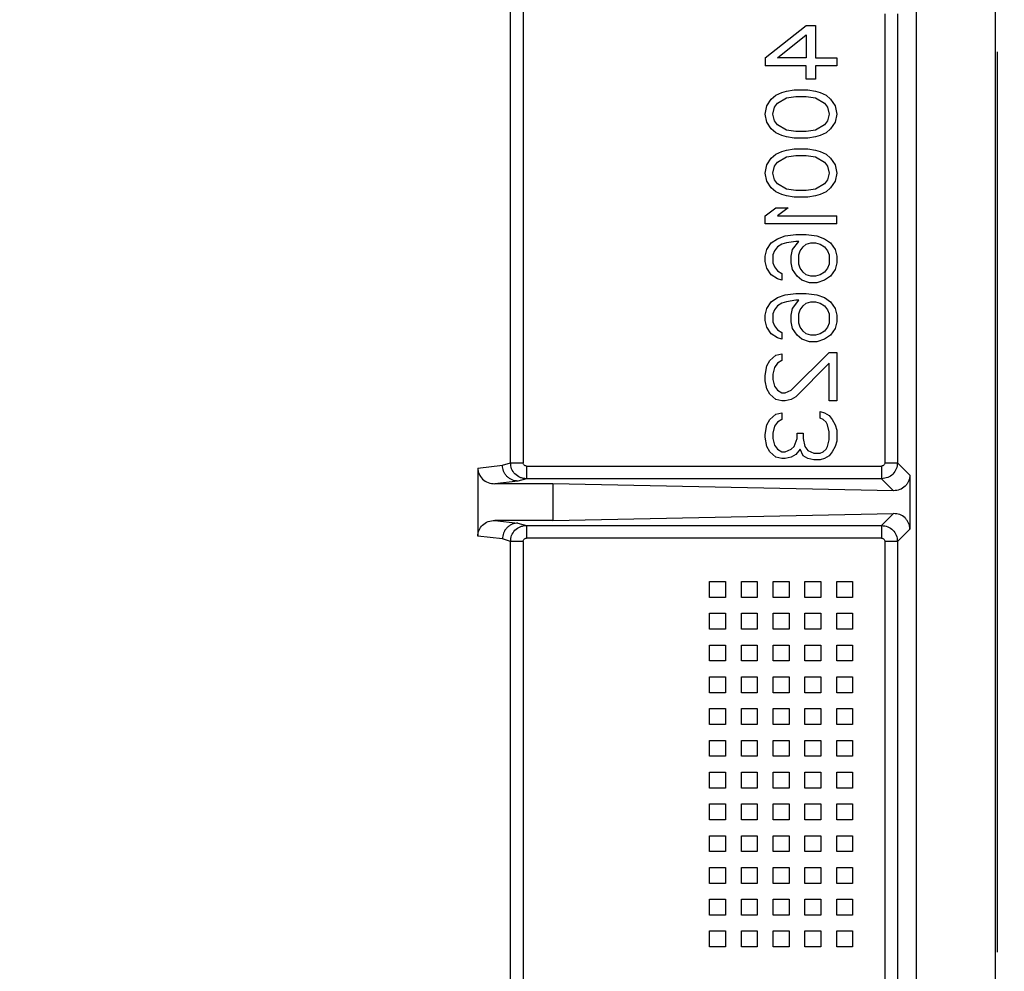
# Model space of a CAD drawing. Header units: inches. Extents: x 170 to 288, y 234 to 248.
# Tile 425 of 480: x 256.3095 to 256.3908, y 244.6257 to 244.7043. Entities that reach past the tile are written whole.
import ezdxf

# ---------------------------------------------------------------- set-up
doc = ezdxf.new("R2010")
doc.units = ezdxf.units.IN
doc.header["$LTSCALE"] = 0.25
doc.header["$MEASUREMENT"] = 0
doc.layers.add('ANNOTATIONS', color=1, linetype='Continuous')
doc.layers.add('STANDARD Z GUIDE MOTOR RH', color=7, linetype='Continuous')
doc.styles.add('ARIAL', font='arial.ttf', dxfattribs={"height": 0.09375})
doc.dimstyles.new('STANDARD$0', dxfattribs={"dimtxt": 0.09375, "dimasz": 0.09375, "dimexe": 0.03125, "dimexo": 0.046875, "dimgap": 0.09, "dimtad": 0, "dimtih": 1, "dimtoh": 1, "dimdec": 4, "dimzin": 0, "dimdsep": 46, "dimtxsty": 'ARIAL', "dimcen": 0.09, "dimadec": 0, "dimazin": 0, "dimtfac": 1, "dimtdec": 4, "dimtofl": 0, "dimtmove": 0, "dimatfit": 1, "dimfxl": 1, "dimtolj": 1, "dimtzin": 0, "dimarcsym": 0})

# ---------------------------------------------------------------- blocks, each defined once
blk = doc.blocks.new('*D38')
at = {"layer": 'ANNOTATIONS', "color": 0, "lineweight": -2, "transparency": 16777216}
for p, q in [((255.60565, 244.274861), (255.60565, 245.433775)), ((256.511899, 244.77894), (256.511899, 245.433775)), ((255.6994, 245.402525), (255.805615, 245.402525)), ((256.418149, 245.402525), (256.386259, 245.402525))]:
    blk.add_line(p, q, dxfattribs=at)
at = {"layer": 'ANNOTATIONS', "color": 0, "transparency": 16777216}
for points in [[(255.6994, 245.41815), (255.6994, 245.3869), (255.60565, 245.402525)], [(256.418149, 245.41815), (256.418149, 245.3869), (256.511899, 245.402525)]]:
    blk.add_solid(points, dxfattribs=at)
at = {"layer": 'defpoints', "color": 0, "transparency": 16777216}
for p in [(256.511899, 245.402525), (256.511899, 244.68519), (255.60565, 244.181111)]:
    blk.add_point(p, dxfattribs=at)
at = {"layer": 'ANNOTATIONS', "color": 0, "transparency": 16777216, "insert": (256.095937, 245.402525), "char_height": 0.09375, "attachment_point": 5, "style": 'ARIAL'}
blk.add_mtext('\\A1;27 1/2"', dxfattribs=at)

msp = doc.modelspace()

# ---------------------------------------------------------------- linework, layer by layer
at = {"layer": 'STANDARD Z GUIDE MOTOR RH'}
for p, q in [((256.390098, 244.503027), (256.390098, 244.775993)), ((256.383537, 244.710041), (256.383537, 244.618848)), ((256.350034, 244.667689), (256.350034, 244.709075)), ((256.351086, 244.708794), (256.351083, 244.667689)), ((256.380942, 244.704788), (256.380942, 244.667689)), ((256.381991, 244.704788), (256.381991, 244.667689)), ((256.37107, 244.701157), (256.374462, 244.703815)), ((256.374462, 244.703815), (256.375216, 244.703815)), ((256.375216, 244.703815), (256.375216, 244.701157)), ((256.372075, 244.701157), (256.374462, 244.703039)), ((256.374462, 244.703039), (256.374462, 244.701157)), ((256.390213, 244.701634), (256.390213, 244.627258)), ((256.37107, 244.701157), (256.37107, 244.700493)), ((256.374462, 244.700493), (256.37107, 244.700493)), ((256.374462, 244.701157), (256.372075, 244.701157)), ((256.374462, 244.699385), (256.374462, 244.700493)), ((256.375216, 244.701157), (256.376975, 244.701157)), ((256.375216, 244.700493), (256.375216, 244.699385)), ((256.376975, 244.700493), (256.375216, 244.700493)), ((256.376975, 244.701157), (256.376975, 244.700493)), ((256.375216, 244.699385), (256.374462, 244.699385)), ((256.371572, 244.697725), (256.371949, 244.698057)), ((256.371949, 244.698057), (256.372452, 244.698278)), ((256.372452, 244.698278), (256.372829, 244.698389)), ((256.372829, 244.698389), (256.373457, 244.6985)), ((256.373457, 244.6985), (256.374588, 244.6985)), ((256.374588, 244.6985), (256.375216, 244.698389)), ((256.375216, 244.698389), (256.375593, 244.698278)), ((256.375593, 244.698278), (256.376095, 244.698057)), ((256.376095, 244.698057), (256.376472, 244.697725)), ((256.37107, 244.696506), (256.371195, 244.697171)), ((256.371195, 244.697171), (256.371572, 244.697725)), ((256.371824, 244.69706), (256.372075, 244.697392)), ((256.372075, 244.697392), (256.372829, 244.697835)), ((256.372829, 244.697835), (256.373583, 244.697946)), ((256.373583, 244.697946), (256.374462, 244.697946)), ((256.374462, 244.697946), (256.375216, 244.697835)), ((256.375216, 244.697835), (256.37597, 244.697392)), ((256.37597, 244.697392), (256.376221, 244.69706)), ((256.376472, 244.697725), (256.376849, 244.697171)), ((256.376849, 244.697171), (256.376975, 244.696506)), ((256.371195, 244.695842), (256.37107, 244.696506)), ((256.371698, 244.696506), (256.371824, 244.69706)), ((256.371824, 244.695953), (256.371698, 244.696506)), ((256.376221, 244.69706), (256.376347, 244.696506)), ((256.376347, 244.696506), (256.376221, 244.695953)), ((256.376975, 244.696506), (256.376849, 244.695842)), ((256.371572, 244.695288), (256.371195, 244.695842)), ((256.372075, 244.695621), (256.371824, 244.695953)), ((256.372829, 244.695178), (256.372075, 244.695621)), ((256.37597, 244.695621), (256.375216, 244.695178)), ((256.376221, 244.695953), (256.37597, 244.695621)), ((256.376849, 244.695842), (256.376472, 244.695288)), ((256.371949, 244.694956), (256.371572, 244.695288)), ((256.372452, 244.694735), (256.371949, 244.694956)), ((256.372829, 244.694624), (256.372452, 244.694735)), ((256.373583, 244.695067), (256.372829, 244.695178)), ((256.374462, 244.695067), (256.373583, 244.695067)), ((256.375216, 244.695178), (256.374462, 244.695067)), ((256.375593, 244.694735), (256.375216, 244.694624)), ((256.376095, 244.694956), (256.375593, 244.694735)), ((256.376472, 244.695288), (256.376095, 244.694956)), ((256.373457, 244.694513), (256.372829, 244.694624)), ((256.374588, 244.694513), (256.373457, 244.694513)), ((256.375216, 244.694624), (256.374588, 244.694513)), ((256.371572, 244.692852), (256.371949, 244.693185)), ((256.371949, 244.693185), (256.372452, 244.693406)), ((256.372452, 244.693406), (256.372829, 244.693517)), ((256.372829, 244.693517), (256.373457, 244.693628)), ((256.373457, 244.693628), (256.374588, 244.693628)), ((256.374588, 244.693628), (256.375216, 244.693517)), ((256.375216, 244.693517), (256.375593, 244.693406)), ((256.375593, 244.693406), (256.376095, 244.693185)), ((256.376095, 244.693185), (256.376472, 244.692852)), ((256.37107, 244.691634), (256.371195, 244.692299)), ((256.371195, 244.692299), (256.371572, 244.692852)), ((256.371824, 244.692188), (256.372075, 244.69252)), ((256.372075, 244.69252), (256.372829, 244.692963)), ((256.372829, 244.692963), (256.373583, 244.693074)), ((256.373583, 244.693074), (256.374462, 244.693074)), ((256.374462, 244.693074), (256.375216, 244.692963)), ((256.375216, 244.692963), (256.37597, 244.69252)), ((256.37597, 244.69252), (256.376221, 244.692188)), ((256.376472, 244.692852), (256.376849, 244.692299)), ((256.376849, 244.692299), (256.376975, 244.691634)), ((256.371195, 244.69097), (256.37107, 244.691634)), ((256.371698, 244.691634), (256.371824, 244.692188)), ((256.371824, 244.691081), (256.371698, 244.691634)), ((256.376221, 244.692188), (256.376347, 244.691634)), ((256.376347, 244.691634), (256.376221, 244.691081)), ((256.376975, 244.691634), (256.376849, 244.69097)), ((256.371572, 244.690416), (256.371195, 244.69097)), ((256.372075, 244.690749), (256.371824, 244.691081)), ((256.372829, 244.690306), (256.372075, 244.690749)), ((256.37597, 244.690749), (256.375216, 244.690306)), ((256.376221, 244.691081), (256.37597, 244.690749)), ((256.376849, 244.69097), (256.376472, 244.690416)), ((256.371949, 244.690084), (256.371572, 244.690416)), ((256.372452, 244.689863), (256.371949, 244.690084)), ((256.372829, 244.689752), (256.372452, 244.689863)), ((256.373583, 244.690195), (256.372829, 244.690306)), ((256.374462, 244.690195), (256.373583, 244.690195)), ((256.375216, 244.690306), (256.374462, 244.690195)), ((256.375593, 244.689863), (256.375216, 244.689752)), ((256.376095, 244.690084), (256.375593, 244.689863)), ((256.376472, 244.690416), (256.376095, 244.690084)), ((256.373457, 244.689641), (256.372829, 244.689752)), ((256.374588, 244.689641), (256.373457, 244.689641)), ((256.375216, 244.689752), (256.374588, 244.689641)), ((256.37107, 244.688091), (256.371949, 244.688756)), ((256.371949, 244.688756), (256.372954, 244.688756)), ((256.372954, 244.688756), (256.372075, 244.688091)), ((256.37107, 244.687427), (256.37107, 244.688091)), ((256.376975, 244.687427), (256.37107, 244.687427)), ((256.372075, 244.688091), (256.376975, 244.688091)), ((256.376975, 244.687427), (256.376975, 244.688091)), ((256.371195, 244.685323), (256.371572, 244.685877)), ((256.371572, 244.685877), (256.372075, 244.686209)), ((256.372075, 244.686209), (256.372703, 244.68643)), ((256.372829, 244.685877), (256.372452, 244.685766)), ((256.372703, 244.68643), (256.373583, 244.686541)), ((256.373583, 244.685987), (256.372829, 244.685877)), ((256.373331, 244.685323), (256.373834, 244.685987)), ((256.373583, 244.686541), (256.374462, 244.686541)), ((256.373834, 244.685987), (256.373583, 244.685987)), ((256.374462, 244.686541), (256.375342, 244.68643)), ((256.374462, 244.685766), (256.374839, 244.685877)), ((256.374839, 244.685877), (256.375216, 244.685877)), ((256.375216, 244.685877), (256.375593, 244.685766)), ((256.375342, 244.68643), (256.37597, 244.686209)), ((256.37597, 244.686209), (256.376472, 244.685877)), ((256.376472, 244.685877), (256.376849, 244.685323)), ((256.37107, 244.684769), (256.371195, 244.685323)), ((256.371824, 244.685212), (256.371698, 244.68488)), ((256.372075, 244.685544), (256.371824, 244.685212)), ((256.372452, 244.685766), (256.372075, 244.685544)), ((256.373206, 244.684769), (256.373331, 244.685323)), ((256.373834, 244.68488), (256.373959, 244.685212)), ((256.373959, 244.685212), (256.374211, 244.685544)), ((256.374211, 244.685544), (256.374462, 244.685766)), ((256.375593, 244.685766), (256.37597, 244.685544)), ((256.37597, 244.685544), (256.376221, 244.685212)), ((256.376221, 244.685212), (256.376347, 244.68488)), ((256.376849, 244.685323), (256.376975, 244.684769)), ((256.37107, 244.684326), (256.37107, 244.684769)), ((256.371195, 244.683773), (256.37107, 244.684326)), ((256.371698, 244.68488), (256.371698, 244.684216)), ((256.371698, 244.684216), (256.371824, 244.683883)), ((256.373206, 244.684216), (256.373206, 244.684769)), ((256.373331, 244.683662), (256.373206, 244.684216)), ((256.373834, 244.684105), (256.373834, 244.68488)), ((256.376347, 244.68488), (256.376347, 244.684105)), ((256.376975, 244.684216), (256.376849, 244.683662)), ((256.376975, 244.684769), (256.376975, 244.684216)), ((256.371572, 244.683219), (256.371195, 244.683773)), ((256.371824, 244.683883), (256.372075, 244.683551)), ((256.372075, 244.683551), (256.372452, 244.68333)), ((256.373708, 244.683108), (256.373331, 244.683662)), ((256.373959, 244.683773), (256.373834, 244.684105)), ((256.374211, 244.683441), (256.373959, 244.683773)), ((256.374462, 244.683219), (256.374211, 244.683441)), ((256.37597, 244.683441), (256.375593, 244.683219)), ((256.376221, 244.683773), (256.37597, 244.683441)), ((256.376347, 244.684105), (256.376221, 244.683773)), ((256.376849, 244.683662), (256.376472, 244.683108)), ((256.372075, 244.682887), (256.371572, 244.683219)), ((256.372452, 244.682776), (256.372075, 244.682887)), ((256.372452, 244.68333), (256.372452, 244.682776)), ((256.374085, 244.682776), (256.373708, 244.683108)), ((256.374713, 244.682555), (256.374085, 244.682776)), ((256.374839, 244.683108), (256.374462, 244.683219)), ((256.375342, 244.682555), (256.374713, 244.682555)), ((256.375216, 244.683108), (256.374839, 244.683108)), ((256.375593, 244.683219), (256.375216, 244.683108)), ((256.37597, 244.682776), (256.375342, 244.682555)), ((256.376472, 244.683108), (256.37597, 244.682776)), ((256.371195, 244.680451), (256.371572, 244.681004)), ((256.371572, 244.681004), (256.372075, 244.681337)), ((256.372075, 244.681337), (256.372703, 244.681558)), ((256.372829, 244.681004), (256.372452, 244.680894)), ((256.372703, 244.681558), (256.373583, 244.681669)), ((256.373583, 244.681115), (256.372829, 244.681004)), ((256.373331, 244.680451), (256.373834, 244.681115)), ((256.373583, 244.681669), (256.374462, 244.681669)), ((256.373834, 244.681115), (256.373583, 244.681115)), ((256.374462, 244.681669), (256.375342, 244.681558)), ((256.374462, 244.680894), (256.374839, 244.681004)), ((256.374839, 244.681004), (256.375216, 244.681004)), ((256.375216, 244.681004), (256.375593, 244.680894)), ((256.375342, 244.681558), (256.37597, 244.681337)), ((256.37597, 244.681337), (256.376472, 244.681004)), ((256.376472, 244.681004), (256.376849, 244.680451)), ((256.37107, 244.679897), (256.371195, 244.680451)), ((256.371824, 244.68034), (256.371698, 244.680008)), ((256.372075, 244.680672), (256.371824, 244.68034)), ((256.372452, 244.680894), (256.372075, 244.680672)), ((256.373206, 244.679897), (256.373331, 244.680451)), ((256.373834, 244.680008), (256.373959, 244.68034)), ((256.373959, 244.68034), (256.374211, 244.680672)), ((256.374211, 244.680672), (256.374462, 244.680894)), ((256.375593, 244.680894), (256.37597, 244.680672)), ((256.37597, 244.680672), (256.376221, 244.68034)), ((256.376221, 244.68034), (256.376347, 244.680008)), ((256.376849, 244.680451), (256.376975, 244.679897)), ((256.37107, 244.679454), (256.37107, 244.679897)), ((256.371195, 244.678901), (256.37107, 244.679454)), ((256.371698, 244.680008), (256.371698, 244.679344)), ((256.371698, 244.679344), (256.371824, 244.679011)), ((256.373206, 244.679344), (256.373206, 244.679897)), ((256.373331, 244.67879), (256.373206, 244.679344)), ((256.373834, 244.679233), (256.373834, 244.680008)), ((256.376347, 244.680008), (256.376347, 244.679233)), ((256.376975, 244.679344), (256.376849, 244.67879)), ((256.376975, 244.679897), (256.376975, 244.679344)), ((256.371572, 244.678347), (256.371195, 244.678901)), ((256.371824, 244.679011), (256.372075, 244.678679)), ((256.372075, 244.678679), (256.372452, 244.678458)), ((256.373708, 244.678236), (256.373331, 244.67879)), ((256.373959, 244.678901), (256.373834, 244.679233)), ((256.374211, 244.678569), (256.373959, 244.678901)), ((256.374462, 244.678347), (256.374211, 244.678569)), ((256.37597, 244.678569), (256.375593, 244.678347)), ((256.376221, 244.678901), (256.37597, 244.678569)), ((256.376347, 244.679233), (256.376221, 244.678901)), ((256.376849, 244.67879), (256.376472, 244.678236)), ((256.372075, 244.678015), (256.371572, 244.678347)), ((256.372452, 244.677904), (256.372075, 244.678015)), ((256.372452, 244.678458), (256.372452, 244.677904)), ((256.374085, 244.677904), (256.373708, 244.678236)), ((256.374713, 244.677683), (256.374085, 244.677904)), ((256.374839, 244.678236), (256.374462, 244.678347)), ((256.375342, 244.677683), (256.374713, 244.677683)), ((256.375216, 244.678236), (256.374839, 244.678236)), ((256.375593, 244.678347), (256.375216, 244.678236)), ((256.37597, 244.677904), (256.375342, 244.677683)), ((256.376472, 244.678236), (256.37597, 244.677904)), ((256.371195, 244.67569), (256.371447, 244.676132)), ((256.371447, 244.676132), (256.371949, 244.676575)), ((256.371949, 244.676575), (256.372452, 244.676686)), ((256.372452, 244.676132), (256.372075, 244.675911)), ((256.372452, 244.676686), (256.372452, 244.676132)), ((256.373206, 244.673696), (256.376347, 244.676797)), ((256.376347, 244.676797), (256.376975, 244.676797)), ((256.376975, 244.676797), (256.376975, 244.672811)), ((256.37107, 244.674914), (256.371195, 244.67569)), ((256.371824, 244.675579), (256.371698, 244.675025)), ((256.372075, 244.675911), (256.371824, 244.675579)), ((256.376347, 244.675911), (256.373583, 244.673143)), ((256.376347, 244.672811), (256.376347, 244.675911)), ((256.37107, 244.674472), (256.37107, 244.674914)), ((256.371195, 244.673807), (256.37107, 244.674472)), ((256.371698, 244.675025), (256.371698, 244.674582)), ((256.371698, 244.674582), (256.371824, 244.674029)), ((256.371447, 244.673364), (256.371195, 244.673807)), ((256.371824, 244.674029), (256.372075, 244.673696)), ((256.372075, 244.673696), (256.372452, 244.673475)), ((256.372703, 244.673475), (256.373206, 244.673696)), ((256.371949, 244.672921), (256.371447, 244.673364)), ((256.372452, 244.672811), (256.371949, 244.672921)), ((256.372452, 244.673475), (256.372703, 244.673475)), ((256.372703, 244.672811), (256.372452, 244.672811)), ((256.373206, 244.672921), (256.372703, 244.672811)), ((256.373583, 244.673143), (256.373206, 244.672921)), ((256.376975, 244.672811), (256.376347, 244.672811)), ((256.371195, 244.670817), (256.371447, 244.67126)), ((256.371447, 244.67126), (256.371949, 244.671703)), ((256.371949, 244.671703), (256.372452, 244.671814)), ((256.372452, 244.67126), (256.372075, 244.671039)), ((256.372452, 244.671814), (256.372452, 244.67126)), ((256.375593, 244.671925), (256.37597, 244.671814)), ((256.375593, 244.671371), (256.375593, 244.671925)), ((256.375844, 244.67126), (256.375593, 244.671371)), ((256.376095, 244.671039), (256.375844, 244.67126)), ((256.37597, 244.671814), (256.376347, 244.671593)), ((256.376347, 244.671593), (256.376598, 244.67126)), ((256.376598, 244.67126), (256.376849, 244.670817)), ((256.37107, 244.670042), (256.371195, 244.670817)), ((256.371824, 244.670707), (256.371698, 244.670153)), ((256.372075, 244.671039), (256.371824, 244.670707)), ((256.376221, 244.670817), (256.376095, 244.671039)), ((256.376347, 244.670264), (256.376221, 244.670817)), ((256.376849, 244.670817), (256.376975, 244.670375)), ((256.376975, 244.670375), (256.376975, 244.669489)), ((256.37107, 244.669821), (256.37107, 244.670042)), ((256.371195, 244.669046), (256.37107, 244.669821)), ((256.371698, 244.670153), (256.371698, 244.66971)), ((256.371698, 244.66971), (256.371824, 244.669157)), ((256.373457, 244.669046), (256.373708, 244.66971)), ((256.373708, 244.670153), (256.374211, 244.670153)), ((256.373708, 244.66971), (256.373708, 244.670153)), ((256.374211, 244.670153), (256.374211, 244.66971)), ((256.374211, 244.66971), (256.374336, 244.669046)), ((256.376221, 244.669046), (256.376347, 244.6696)), ((256.376347, 244.6696), (256.376347, 244.670264)), ((256.371447, 244.668603), (256.371195, 244.669046)), ((256.371824, 244.669157), (256.372075, 244.668824)), ((256.372075, 244.668824), (256.372452, 244.668603)), ((256.372703, 244.668603), (256.373206, 244.668824)), ((256.373206, 244.668824), (256.373457, 244.669046)), ((256.373959, 244.668824), (256.373583, 244.668382)), ((256.374211, 244.668271), (256.373959, 244.668824)), ((256.374336, 244.669046), (256.374588, 244.668714)), ((256.374588, 244.668714), (256.37509, 244.668492)), ((256.375844, 244.668603), (256.376095, 244.668824)), ((256.376095, 244.668824), (256.376221, 244.669046)), ((256.376849, 244.669046), (256.376598, 244.668603)), ((256.376975, 244.669489), (256.376849, 244.669046)), ((256.371949, 244.66816), (256.371447, 244.668603)), ((256.372452, 244.668049), (256.371949, 244.66816)), ((256.372452, 244.668603), (256.372703, 244.668603)), ((256.372703, 244.668049), (256.372452, 244.668049)), ((256.373206, 244.66816), (256.372703, 244.668049)), ((256.373583, 244.668382), (256.373206, 244.66816)), ((256.374588, 244.668049), (256.374211, 244.668271)), ((256.37509, 244.667939), (256.374588, 244.668049)), ((256.37509, 244.668492), (256.375593, 244.668492)), ((256.375593, 244.667939), (256.37509, 244.667939)), ((256.375593, 244.668492), (256.375844, 244.668603)), ((256.37597, 244.668049), (256.375593, 244.667939)), ((256.376347, 244.668271), (256.37597, 244.668049)), ((256.376598, 244.668603), (256.376347, 244.668271)), ((256.347338, 244.66725), (256.349364, 244.667492)), ((256.347338, 244.66725), (256.347338, 244.661639)), ((256.349364, 244.667492), (256.350034, 244.667689)), ((256.350034, 244.667689), (256.351083, 244.667689)), ((256.351345, 244.667427), (256.351345, 244.666378)), ((256.351345, 244.667427), (256.380679, 244.667427)), ((256.380942, 244.667689), (256.381991, 244.667689)), ((256.381991, 244.667689), (256.383008, 244.666672)), ((256.351345, 244.666378), (256.35065, 244.66618)), ((256.380679, 244.666378), (256.351345, 244.666378)), ((256.380679, 244.666378), (256.381669, 244.665388)), ((256.383008, 244.666672), (256.383008, 244.662217)), ((256.35065, 244.66618), (256.348735, 244.665955)), ((256.353543, 244.665955), (256.348735, 244.665955)), ((256.353543, 244.665955), (256.353543, 244.662934)), ((256.381669, 244.665388), (256.353543, 244.665955)), ((256.353543, 244.662934), (256.381669, 244.663501)), ((256.381669, 244.663501), (256.380679, 244.662511)), ((256.353543, 244.662934), (256.348735, 244.662934)), ((256.348735, 244.662934), (256.35065, 244.662709)), ((256.35065, 244.662709), (256.351345, 244.662511)), ((256.351345, 244.662511), (256.380679, 244.662511)), ((256.351345, 244.662511), (256.351345, 244.661462)), ((256.383008, 244.662217), (256.381991, 244.6612)), ((256.349364, 244.661397), (256.347338, 244.661639)), ((256.350034, 244.6612), (256.349364, 244.661397)), ((256.380679, 244.661462), (256.351345, 244.661462)), ((256.350034, 244.619814), (256.350034, 244.6612)), ((256.351083, 244.6612), (256.350034, 244.6612)), ((256.351083, 244.6612), (256.351086, 244.620095)), ((256.381991, 244.6612), (256.380942, 244.6612)), ((256.380942, 244.6612), (256.380942, 244.624101)), ((256.381991, 244.6612), (256.381991, 244.624101)), ((256.366476, 244.65657), (256.366476, 244.657883)), ((256.366476, 244.657883), (256.367789, 244.657883)), ((256.367789, 244.657883), (256.367789, 244.65657)), ((256.369101, 244.657883), (256.370413, 244.657883)), ((256.369101, 244.65657), (256.369101, 244.657883)), ((256.370413, 244.657883), (256.370413, 244.65657)), ((256.371726, 244.657883), (256.373038, 244.657883)), ((256.371726, 244.65657), (256.371726, 244.657883)), ((256.373038, 244.657883), (256.373038, 244.65657)), ((256.37435, 244.657883), (256.375663, 244.657883)), ((256.37435, 244.65657), (256.37435, 244.657883)), ((256.375663, 244.657883), (256.375663, 244.65657)), ((256.376975, 244.657883), (256.378287, 244.657883)), ((256.376975, 244.65657), (256.376975, 244.657883)), ((256.378287, 244.657883), (256.378287, 244.65657)), ((256.367789, 244.65657), (256.366476, 244.65657)), ((256.370413, 244.65657), (256.369101, 244.65657)), ((256.373038, 244.65657), (256.371726, 244.65657)), ((256.375663, 244.65657), (256.37435, 244.65657)), ((256.378287, 244.65657), (256.376975, 244.65657)), ((256.366476, 244.655258), (256.367789, 244.655258)), ((256.366476, 244.653946), (256.366476, 244.655258)), ((256.367789, 244.655258), (256.367789, 244.653946)), ((256.369101, 244.655258), (256.370413, 244.655258)), ((256.369101, 244.653946), (256.369101, 244.655258)), ((256.370413, 244.655258), (256.370413, 244.653946)), ((256.371726, 244.655258), (256.373038, 244.655258)), ((256.371726, 244.653946), (256.371726, 244.655258)), ((256.373038, 244.655258), (256.373038, 244.653946)), ((256.37435, 244.655258), (256.375663, 244.655258)), ((256.37435, 244.653946), (256.37435, 244.655258)), ((256.375663, 244.655258), (256.375663, 244.653946)), ((256.376975, 244.655258), (256.378287, 244.655258)), ((256.376975, 244.653946), (256.376975, 244.655258)), ((256.378287, 244.655258), (256.378287, 244.653946)), ((256.367789, 244.653946), (256.366476, 244.653946)), ((256.370413, 244.653946), (256.369101, 244.653946)), ((256.373038, 244.653946), (256.371726, 244.653946)), ((256.375663, 244.653946), (256.37435, 244.653946)), ((256.378287, 244.653946), (256.376975, 244.653946)), ((256.366476, 244.652633), (256.367789, 244.652633)), ((256.366476, 244.651321), (256.366476, 244.652633)), ((256.367789, 244.652633), (256.367789, 244.651321)), ((256.369101, 244.652633), (256.370413, 244.652633)), ((256.369101, 244.651321), (256.369101, 244.652633)), ((256.370413, 244.652633), (256.370413, 244.651321)), ((256.371726, 244.652633), (256.373038, 244.652633)), ((256.371726, 244.651321), (256.371726, 244.652633)), ((256.373038, 244.652633), (256.373038, 244.651321)), ((256.37435, 244.652633), (256.375663, 244.652633)), ((256.37435, 244.651321), (256.37435, 244.652633)), ((256.375663, 244.652633), (256.375663, 244.651321)), ((256.376975, 244.652633), (256.378287, 244.652633)), ((256.376975, 244.651321), (256.376975, 244.652633)), ((256.378287, 244.652633), (256.378287, 244.651321)), ((256.367789, 244.651321), (256.366476, 244.651321)), ((256.370413, 244.651321), (256.369101, 244.651321)), ((256.373038, 244.651321), (256.371726, 244.651321)), ((256.375663, 244.651321), (256.37435, 244.651321)), ((256.378287, 244.651321), (256.376975, 244.651321)), ((256.366476, 244.650009), (256.367789, 244.650009)), ((256.366476, 244.648696), (256.366476, 244.650009)), ((256.367789, 244.650009), (256.367789, 244.648696)), ((256.369101, 244.650009), (256.370413, 244.650009)), ((256.369101, 244.648696), (256.369101, 244.650009)), ((256.370413, 244.650009), (256.370413, 244.648696)), ((256.371726, 244.650009), (256.373038, 244.650009)), ((256.371726, 244.648696), (256.371726, 244.650009)), ((256.373038, 244.650009), (256.373038, 244.648696)), ((256.37435, 244.650009), (256.375663, 244.650009)), ((256.37435, 244.648696), (256.37435, 244.650009)), ((256.375663, 244.650009), (256.375663, 244.648696)), ((256.376975, 244.650009), (256.378287, 244.650009)), ((256.376975, 244.648696), (256.376975, 244.650009)), ((256.378287, 244.650009), (256.378287, 244.648696)), ((256.367789, 244.648696), (256.366476, 244.648696)), ((256.370413, 244.648696), (256.369101, 244.648696)), ((256.373038, 244.648696), (256.371726, 244.648696)), ((256.375663, 244.648696), (256.37435, 244.648696)), ((256.378287, 244.648696), (256.376975, 244.648696)), ((256.366476, 244.647384), (256.367789, 244.647384)), ((256.366476, 244.646072), (256.366476, 244.647384)), ((256.367789, 244.647384), (256.367789, 244.646072)), ((256.369101, 244.647384), (256.370413, 244.647384)), ((256.369101, 244.646072), (256.369101, 244.647384)), ((256.370413, 244.647384), (256.370413, 244.646072)), ((256.371726, 244.647384), (256.373038, 244.647384)), ((256.371726, 244.646072), (256.371726, 244.647384)), ((256.373038, 244.647384), (256.373038, 244.646072)), ((256.37435, 244.647384), (256.375663, 244.647384)), ((256.37435, 244.646072), (256.37435, 244.647384)), ((256.375663, 244.647384), (256.375663, 244.646072)), ((256.376975, 244.647384), (256.378287, 244.647384)), ((256.376975, 244.646072), (256.376975, 244.647384)), ((256.378287, 244.647384), (256.378287, 244.646072)), ((256.367789, 244.646072), (256.366476, 244.646072)), ((256.370413, 244.646072), (256.369101, 244.646072)), ((256.373038, 244.646072), (256.371726, 244.646072)), ((256.375663, 244.646072), (256.37435, 244.646072)), ((256.378287, 244.646072), (256.376975, 244.646072)), ((256.366476, 244.643447), (256.366476, 244.644759)), ((256.366476, 244.644759), (256.367789, 244.644759)), ((256.367789, 244.644759), (256.367789, 244.643447)), ((256.369101, 244.643447), (256.369101, 244.644759)), ((256.369101, 244.644759), (256.370413, 244.644759)), ((256.370413, 244.644759), (256.370413, 244.643447)), ((256.371726, 244.643447), (256.371726, 244.644759)), ((256.371726, 244.644759), (256.373038, 244.644759)), ((256.373038, 244.644759), (256.373038, 244.643447)), ((256.37435, 244.644759), (256.375663, 244.644759)), ((256.37435, 244.643447), (256.37435, 244.644759)), ((256.375663, 244.644759), (256.375663, 244.643447)), ((256.376975, 244.644759), (256.378287, 244.644759)), ((256.376975, 244.643447), (256.376975, 244.644759)), ((256.378287, 244.644759), (256.378287, 244.643447)), ((256.367789, 244.643447), (256.366476, 244.643447)), ((256.370413, 244.643447), (256.369101, 244.643447)), ((256.373038, 244.643447), (256.371726, 244.643447)), ((256.375663, 244.643447), (256.37435, 244.643447)), ((256.378287, 244.643447), (256.376975, 244.643447)), ((256.366476, 244.642135), (256.367789, 244.642135)), ((256.366476, 244.640822), (256.366476, 244.642135)), ((256.367789, 244.642135), (256.367789, 244.640822)), ((256.369101, 244.642135), (256.370413, 244.642135)), ((256.369101, 244.640822), (256.369101, 244.642135)), ((256.370413, 244.642135), (256.370413, 244.640822)), ((256.371726, 244.642135), (256.373038, 244.642135)), ((256.371726, 244.640822), (256.371726, 244.642135)), ((256.373038, 244.642135), (256.373038, 244.640822)), ((256.37435, 244.642135), (256.375663, 244.642135)), ((256.37435, 244.640822), (256.37435, 244.642135)), ((256.375663, 244.642135), (256.375663, 244.640822)), ((256.376975, 244.640822), (256.376975, 244.642135)), ((256.376975, 244.642135), (256.378287, 244.642135)), ((256.378287, 244.642135), (256.378287, 244.640822)), ((256.367789, 244.640822), (256.366476, 244.640822)), ((256.370413, 244.640822), (256.369101, 244.640822)), ((256.373038, 244.640822), (256.371726, 244.640822)), ((256.375663, 244.640822), (256.37435, 244.640822)), ((256.378287, 244.640822), (256.376975, 244.640822)), ((256.366476, 244.638198), (256.366476, 244.63951)), ((256.366476, 244.63951), (256.367789, 244.63951)), ((256.367789, 244.63951), (256.367789, 244.638198)), ((256.369101, 244.63951), (256.370413, 244.63951)), ((256.369101, 244.638198), (256.369101, 244.63951)), ((256.370413, 244.63951), (256.370413, 244.638198)), ((256.371726, 244.63951), (256.373038, 244.63951)), ((256.371726, 244.638198), (256.371726, 244.63951)), ((256.373038, 244.63951), (256.373038, 244.638198)), ((256.37435, 244.638198), (256.37435, 244.63951)), ((256.37435, 244.63951), (256.375663, 244.63951)), ((256.375663, 244.63951), (256.375663, 244.638198)), ((256.376975, 244.63951), (256.378287, 244.63951)), ((256.376975, 244.638198), (256.376975, 244.63951)), ((256.378287, 244.63951), (256.378287, 244.638198)), ((256.367789, 244.638198), (256.366476, 244.638198)), ((256.370413, 244.638198), (256.369101, 244.638198)), ((256.373038, 244.638198), (256.371726, 244.638198)), ((256.375663, 244.638198), (256.37435, 244.638198)), ((256.378287, 244.638198), (256.376975, 244.638198)), ((256.366476, 244.636885), (256.367789, 244.636885)), ((256.366476, 244.635573), (256.366476, 244.636885)), ((256.367789, 244.636885), (256.367789, 244.635573)), ((256.369101, 244.636885), (256.370413, 244.636885)), ((256.369101, 244.635573), (256.369101, 244.636885)), ((256.370413, 244.636885), (256.370413, 244.635573)), ((256.371726, 244.635573), (256.371726, 244.636885)), ((256.371726, 244.636885), (256.373038, 244.636885)), ((256.373038, 244.636885), (256.373038, 244.635573)), ((256.37435, 244.636885), (256.375663, 244.636885)), ((256.37435, 244.635573), (256.37435, 244.636885)), ((256.375663, 244.636885), (256.375663, 244.635573)), ((256.376975, 244.636885), (256.378287, 244.636885)), ((256.376975, 244.635573), (256.376975, 244.636885)), ((256.378287, 244.636885), (256.378287, 244.635573)), ((256.367789, 244.635573), (256.366476, 244.635573)), ((256.370413, 244.635573), (256.369101, 244.635573)), ((256.373038, 244.635573), (256.371726, 244.635573)), ((256.375663, 244.635573), (256.37435, 244.635573)), ((256.378287, 244.635573), (256.376975, 244.635573)), ((256.366476, 244.634261), (256.367789, 244.634261)), ((256.366476, 244.632948), (256.366476, 244.634261)), ((256.367789, 244.634261), (256.367789, 244.632948)), ((256.369101, 244.632948), (256.369101, 244.634261)), ((256.369101, 244.634261), (256.370413, 244.634261)), ((256.370413, 244.634261), (256.370413, 244.632948)), ((256.371726, 244.632948), (256.371726, 244.634261)), ((256.371726, 244.634261), (256.373038, 244.634261)), ((256.373038, 244.634261), (256.373038, 244.632948)), ((256.37435, 244.634261), (256.375663, 244.634261)), ((256.37435, 244.632948), (256.37435, 244.634261)), ((256.375663, 244.634261), (256.375663, 244.632948)), ((256.376975, 244.634261), (256.378287, 244.634261)), ((256.376975, 244.632948), (256.376975, 244.634261)), ((256.378287, 244.634261), (256.378287, 244.632948)), ((256.367789, 244.632948), (256.366476, 244.632948)), ((256.370413, 244.632948), (256.369101, 244.632948)), ((256.373038, 244.632948), (256.371726, 244.632948)), ((256.375663, 244.632948), (256.37435, 244.632948)), ((256.378287, 244.632948), (256.376975, 244.632948)), ((256.366476, 244.631636), (256.367789, 244.631636)), ((256.366476, 244.630324), (256.366476, 244.631636)), ((256.367789, 244.631636), (256.367789, 244.630324)), ((256.369101, 244.630324), (256.369101, 244.631636)), ((256.369101, 244.631636), (256.370413, 244.631636)), ((256.370413, 244.631636), (256.370413, 244.630324)), ((256.371726, 244.631636), (256.373038, 244.631636)), ((256.371726, 244.630324), (256.371726, 244.631636)), ((256.373038, 244.631636), (256.373038, 244.630324)), ((256.37435, 244.631636), (256.375663, 244.631636)), ((256.37435, 244.630324), (256.37435, 244.631636)), ((256.375663, 244.631636), (256.375663, 244.630324)), ((256.376975, 244.630324), (256.376975, 244.631636)), ((256.376975, 244.631636), (256.378287, 244.631636)), ((256.378287, 244.631636), (256.378287, 244.630324)), ((256.367789, 244.630324), (256.366476, 244.630324)), ((256.370413, 244.630324), (256.369101, 244.630324)), ((256.373038, 244.630324), (256.371726, 244.630324)), ((256.375663, 244.630324), (256.37435, 244.630324)), ((256.378287, 244.630324), (256.376975, 244.630324)), ((256.366476, 244.629011), (256.367789, 244.629011)), ((256.366476, 244.627699), (256.366476, 244.629011)), ((256.367789, 244.629011), (256.367789, 244.627699)), ((256.369101, 244.627699), (256.369101, 244.629011)), ((256.369101, 244.629011), (256.370413, 244.629011)), ((256.370413, 244.629011), (256.370413, 244.627699)), ((256.371726, 244.629011), (256.373038, 244.629011)), ((256.371726, 244.627699), (256.371726, 244.629011)), ((256.373038, 244.629011), (256.373038, 244.627699)), ((256.37435, 244.629011), (256.375663, 244.629011)), ((256.37435, 244.627699), (256.37435, 244.629011)), ((256.375663, 244.629011), (256.375663, 244.627699)), ((256.376975, 244.629011), (256.378287, 244.629011)), ((256.376975, 244.627699), (256.376975, 244.629011)), ((256.378287, 244.629011), (256.378287, 244.627699)), ((256.367789, 244.627699), (256.366476, 244.627699)), ((256.370413, 244.627699), (256.369101, 244.627699)), ((256.373038, 244.627699), (256.371726, 244.627699)), ((256.375663, 244.627699), (256.37435, 244.627699)), ((256.378287, 244.627699), (256.376975, 244.627699))]:
    msp.add_line(p, q, dxfattribs=at)
for points, knots in [([(256.347338, 244.66725), (256.347343, 244.667168), (256.347352, 244.667003), (256.347457, 244.666682), (256.34771, 244.666321), (256.348177, 244.666015), (256.348546, 244.665975), (256.348735, 244.665955)], [0, 0, 0, 0, 0.1171301, 0.2344678, 0.4763695, 0.7322787, 1, 1, 1, 1]), ([(256.35065, 244.66618), (256.350489, 244.666198), (256.350241, 244.666227), (256.349942, 244.666392), (256.349737, 244.666561), (256.349571, 244.666771), (256.34941, 244.667075), (256.349382, 244.667327), (256.349364, 244.667492)], [0, 0, 0, 0, 0.2397539, 0.3686939, 0.5003135, 0.6318059, 0.7606354, 1, 1, 1, 1]), ([(256.351345, 244.666378), (256.351257, 244.666383), (256.35108, 244.666394), (256.350745, 244.666502), (256.350384, 244.66675), (256.350091, 244.667186), (256.350053, 244.667523), (256.350034, 244.667689)], [0, 0, 0, 0, 0.1297897, 0.2583581, 0.5103841, 0.7576532, 1, 1, 1, 1]), ([(256.351345, 244.667427), (256.351311, 244.667431), (256.351242, 244.667438), (256.351156, 244.6675), (256.351094, 244.667585), (256.351086, 244.667654), (256.351083, 244.667689)], [0, 0, 0, 0, 0.251187, 0.49983, 0.747689, 1, 1, 1, 1]), ([(256.381991, 244.667689), (256.381971, 244.667517), (256.381931, 244.667174), (256.381628, 244.66674), (256.381195, 244.666437), (256.380851, 244.666397), (256.380679, 244.666378)], [0, 0, 0, 0, 0.250074, 0.500075, 0.750024, 1, 1, 1, 1]), ([(256.380942, 244.667689), (256.380938, 244.667655), (256.380931, 244.667585), (256.380869, 244.6675), (256.380784, 244.667438), (256.380714, 244.66743), (256.380679, 244.667427)], [0, 0, 0, 0, 0.250497, 0.499794, 0.747297, 1, 1, 1, 1]), ([(256.380679, 244.667427), (256.380679, 244.667292), (256.380679, 244.667023), (256.380679, 244.666681), (256.380679, 244.666437), (256.380679, 244.666397), (256.380679, 244.666378)], [0, 0, 0, 0, 0.250003, 0.500028, 0.749977, 1, 1, 1, 1]), ([(256.383008, 244.666672), (256.383003, 244.666589), (256.382994, 244.666421), (256.382916, 244.666175), (256.382792, 244.665945), (256.382562, 244.665677), (256.382183, 244.665433), (256.381843, 244.665403), (256.381669, 244.665388)], [0, 0, 0, 0, 0.111487, 0.226766, 0.347345, 0.474481, 0.731274, 1, 1, 1, 1]), ([(256.383008, 244.662217), (256.383003, 244.662301), (256.382994, 244.662469), (256.382915, 244.662715), (256.382791, 244.662945), (256.382561, 244.663212), (256.382183, 244.663456), (256.381843, 244.663486), (256.381669, 244.663501)], [0, 0, 0, 0, 0.112671, 0.226769, 0.348775, 0.474545, 0.731309, 1, 1, 1, 1]), ([(256.347338, 244.661639), (256.347343, 244.661721), (256.347352, 244.661886), (256.347458, 244.662207), (256.34771, 244.662568), (256.348177, 244.662874), (256.348546, 244.662914), (256.348735, 244.662934)], [0, 0, 0, 0, 0.117277, 0.234472, 0.476373, 0.73228, 1, 1, 1, 1]), ([(256.35065, 244.662709), (256.350489, 244.66269), (256.350241, 244.662662), (256.349943, 244.662498), (256.349737, 244.662328), (256.349571, 244.662119), (256.34941, 244.661815), (256.349382, 244.661562), (256.349364, 244.661397)], [0, 0, 0, 0, 0.239452, 0.368343, 0.499943, 0.631534, 0.76044, 1, 1, 1, 1]), ([(256.350034, 244.6612), (256.350053, 244.661366), (256.350091, 244.661703), (256.350384, 244.662139), (256.350745, 244.662387), (256.35108, 244.662495), (256.351257, 244.662506), (256.351345, 244.662511)], [0, 0, 0, 0, 0.242348, 0.489618, 0.741645, 0.870214, 1, 1, 1, 1]), ([(256.380679, 244.662511), (256.380851, 244.662492), (256.381195, 244.662452), (256.381628, 244.662148), (256.381931, 244.661715), (256.381971, 244.661372), (256.381991, 244.6612)], [0, 0, 0, 0, 0.249961, 0.499902, 0.749896, 1, 1, 1, 1]), ([(256.380679, 244.662511), (256.380679, 244.662492), (256.380679, 244.662452), (256.380679, 244.662208), (256.380679, 244.661866), (256.380679, 244.661597), (256.380679, 244.661462)], [0, 0, 0, 0, 0.250018, 0.500001, 0.749991, 1, 1, 1, 1]), ([(256.351083, 244.6612), (256.351086, 244.661235), (256.351094, 244.661304), (256.351156, 244.661389), (256.351241, 244.661451), (256.35131, 244.661458), (256.351345, 244.661462)], [0, 0, 0, 0, 0.250646, 0.499787, 0.747294, 1, 1, 1, 1]), ([(256.380679, 244.661462), (256.380714, 244.661458), (256.380783, 244.661451), (256.380869, 244.66139), (256.380931, 244.661304), (256.380938, 244.661235), (256.380942, 244.6612)], [0, 0, 0, 0, 0.250501, 0.499946, 0.747438, 1, 1, 1, 1])]:
    msp.add_open_spline(points, degree=3, knots=knots, dxfattribs=at)

# ---------------------------------------------------------------- dimensions: what is measured, and where the dimension line sits
at = {"layer": 'ANNOTATIONS'}
dim = msp.add_linear_dim(base=(256.511899, 245.402525), p1=(255.60565, 244.181111), p2=(256.511899, 244.68519), text='27 1/2"', dimstyle='STANDARD$0', override={"dimexo": 0.09375}, dxfattribs=at)
dim.commit()
dim.dimension.update_dxf_attribs({"geometry": '*D38', "text_midpoint": (256.095937, 245.402525), "dimtype": 160})

doc.saveas('drawing.dxf')
